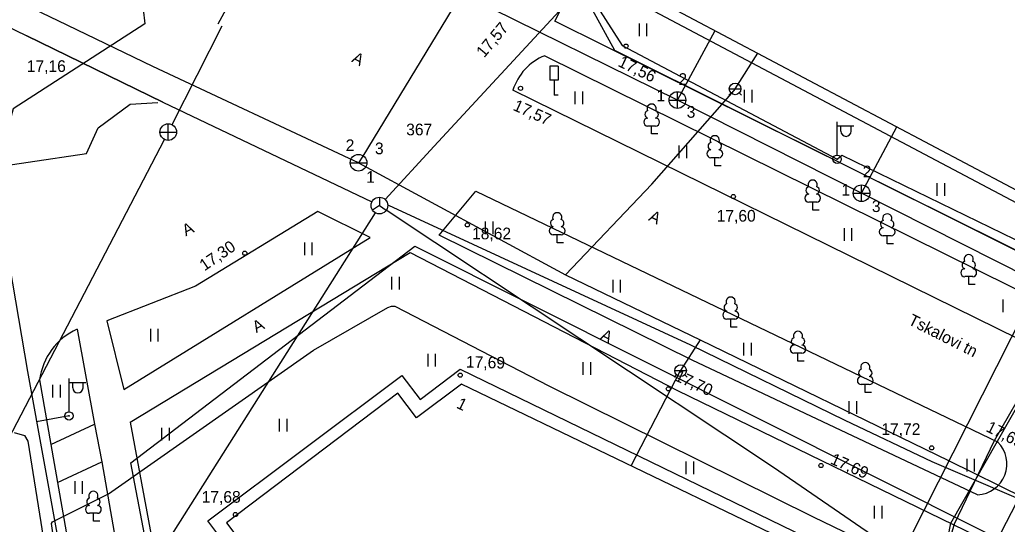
# Model space of a CAD drawing. Extents: x 713540 to 713867, y 6589774 to 6590061.
# Drawn here: x 713700.8 to 713760, y 6589880.7 to 6589910.9 of the extents above; entities that cross this region are included whole.
import ezdxf

# ---------------------------------------------------------------- set-up
doc = ezdxf.new("R2010")
doc.units = 0
for name, color, linetype in [('HALJASTUS', 7, 'Continuous'), ('HOONE', 7, 'Continuous'), ('HOONEDET', 7, 'Continuous'), ('KKAEV', 7, 'Continuous'), ('KORGUS', 7, 'Continuous'), ('KPKAABEL', 7, 'Continuous'), ('KTRASS', 7, 'Continuous'), ('LIIKLUS', 7, 'Continuous'), ('MPKAABEL', 7, 'Continuous'), ('POST', 7, 'Continuous'), ('PUU', 7, 'Continuous'), ('SIKAEV', 7, 'Continuous'), ('SITRASS', 7, 'Continuous'), ('SKTRASS', 7, 'Continuous'), ('TEE', 7, 'Continuous'), ('TORU NR', 7, 'Continuous'), ('VKAEV', 7, 'Continuous'), ('VTRASS', 7, 'Continuous'), ('Слой 1', 7, 'Continuous')]:
    doc.layers.add(name, color=color, linetype=linetype)

msp = doc.modelspace()

# ---------------------------------------------------------------- linework, layer by layer
at = {"layer": 'HALJASTUS'}
for p, q in [((713737.916, 6589910.681), (713737.916, 6589909.92)), ((713738.371, 6589910.681), (713738.371, 6589909.92)), ((713734.064, 6589906.59), (713734.064, 6589905.829)), ((713734.519, 6589906.59), (713734.519, 6589905.829)), ((713744.217, 6589906.693), (713744.217, 6589905.932)), ((713744.673, 6589906.693), (713744.673, 6589905.932)), ((713740.309, 6589903.369), (713740.309, 6589902.608)), ((713740.764, 6589903.369), (713740.764, 6589902.608)), ((713755.774, 6589901.103), (713755.774, 6589900.342)), ((713756.229, 6589901.103), (713756.229, 6589900.342)), ((713728.686, 6589898.796), (713728.686, 6589898.035)), ((713729.141, 6589898.796), (713729.141, 6589898.035)), ((713750.209, 6589898.395), (713750.209, 6589897.634)), ((713750.664, 6589898.395), (713750.664, 6589897.634)), ((713717.842, 6589897.545), (713717.842, 6589896.784)), ((713718.297, 6589897.545), (713718.297, 6589896.784)), ((713723.072, 6589895.487), (713723.072, 6589894.726)), ((713723.527, 6589895.487), (713723.527, 6589894.726)), ((713736.334, 6589895.31), (713736.334, 6589894.548)), ((713736.789, 6589895.31), (713736.789, 6589894.548)), ((713759.731, 6589894.123), (713759.731, 6589893.362)), ((713708.606, 6589892.373), (713708.606, 6589891.612)), ((713709.061, 6589892.373), (713709.061, 6589891.612)), ((713744.183, 6589891.521), (713744.183, 6589890.76)), ((713744.638, 6589891.521), (713744.638, 6589890.76)), ((713725.242, 6589890.872), (713725.242, 6589890.111)), ((713725.697, 6589890.872), (713725.697, 6589890.111)), ((713734.549, 6589890.367), (713734.549, 6589889.606)), ((713735.004, 6589890.367), (713735.004, 6589889.606)), ((713702.746, 6589889.004), (713702.746, 6589888.242)), ((713703.201, 6589889.004), (713703.201, 6589888.242)), ((713750.505, 6589888.024), (713750.505, 6589887.263)), ((713750.96, 6589888.024), (713750.96, 6589887.263)), ((713716.34, 6589886.979), (713716.34, 6589886.218)), ((713716.795, 6589886.979), (713716.795, 6589886.218)), ((713709.274, 6589886.423), (713709.274, 6589885.662)), ((713709.729, 6589886.423), (713709.729, 6589885.662)), ((713757.568, 6589884.581), (713757.568, 6589883.82)), ((713758.023, 6589884.581), (713758.023, 6589883.82)), ((713740.725, 6589884.417), (713740.725, 6589883.656)), ((713741.18, 6589884.417), (713741.18, 6589883.656)), ((713704.068, 6589883.239), (713704.068, 6589882.478)), ((713704.523, 6589883.239), (713704.523, 6589882.478)), ((713752.02, 6589881.748), (713752.02, 6589880.986)), ((713752.475, 6589881.748), (713752.475, 6589880.986))]:
    msp.add_line(p, q, dxfattribs=at)
at = {"layer": 'HOONE'}
for points in [[(713767.753, 6589909.232), (713751, 6589918.31), (713754.305, 6589924.488), (713744.575, 6589929.68), (713736.017, 6589913.674), (713762.631, 6589899.577), (713767.753, 6589909.232)], [(713724.32, 6589875.59), (713727.08, 6589877.37), (713750.432, 6589865.811), (713755.151, 6589875.615), (713727.26, 6589889.056), (713724.566, 6589887.026), (713723.449, 6589888.508), (713713.179, 6589880.732), (713714.278, 6589879.273), (713711.586, 6589877.244), (713717.23, 6589846.82), (713727.46, 6589848.84), (713724.86, 6589863.5), (713723.07, 6589874.77)]]:
    msp.add_lwpolyline(points, dxfattribs=at)
at = {"layer": 'HOONEDET'}
msp.add_lwpolyline([(713716.35, 6589847.16), (713710.876, 6589877.709), (713713.129, 6589879.407), (713712.044, 6589880.847), (713723.695, 6589889.578), (713724.782, 6589888.135), (713727.19, 6589889.95), (713755.786, 6589876.063), (713755.151, 6589875.615)], dxfattribs=at)
at = {"layer": 'KKAEV'}
for p, q in [((713740.22, 6589905.587), (713740.22, 6589906.587)), ((713739.72, 6589906.087), (713740.72, 6589906.087)), ((713709.679, 6589903.664), (713709.679, 6589904.664)), ((713709.179, 6589904.164), (713710.179, 6589904.164)), ((713750.767, 6589900.501), (713751.767, 6589900.501)), ((713751.267, 6589900.001), (713751.267, 6589901.001))]:
    msp.add_line(p, q, dxfattribs=at)
for centre in [(713740.22, 6589906.087), (713709.679, 6589904.164), (713751.267, 6589900.501)]:
    msp.add_circle(centre, 0.5, dxfattribs=at)
at = {"layer": 'KORGUS'}
for centre in [(713737.13, 6589909.32), (713730.81, 6589906.79), (713743.57, 6589900.3), (713727.62, 6589898.6), (713714.27, 6589896.9), (713727.19, 6589889.59), (713739.67, 6589888.77), (713755.47, 6589885.23), (713748.83, 6589884.17), (713713.71, 6589881.23)]:
    msp.add_circle(centre, 0.125, dxfattribs=at)
at = {"layer": 'KPKAABEL'}
for points in [[(713710.127, 6589839.185), (713708.399, 6589847.895), (713705.413, 6589863.377), (713703.858, 6589873.093), (713703.123, 6589877.685), (713702.671, 6589880.689), (713702.728, 6589880.803), (713706.087, 6589882.482), (713718.389, 6589891.098), (713722.849, 6589893.649), (713723.072, 6589893.73), (713723.275, 6589893.729), (713732.506, 6589888.949), (713748.351, 6589881.095), (713756.711, 6589877.059), (713763.861, 6589873.277), (713777.241, 6589866.985), (713783.126, 6589864.152), (713798.55, 6589856.631), (713806.554, 6589853.297)], [(713700.447, 6589886.145), (713701.061, 6589885.962), (713701.248, 6589885.623), (713703.334, 6589872.63), (713704.833, 6589863.294), (713707.784, 6589847.812), (713713.528, 6589817.88), (713715.336, 6589806.351), (713717.846, 6589793.663), (713718.024, 6589793.474), (713722.293, 6589793.794), (713723.951, 6589793.699), (713735.68, 6589793.289), (713735.884, 6589793.19), (713735.895, 6589792.126)]]:
    msp.add_lwpolyline(points, dxfattribs=at)
at = {"layer": 'KTRASS'}
for p, q in [((713740.22, 6589906.087), (713719.763, 6589916.166)), ((713740.22, 6589906.087), (713742.481, 6589910.25)), ((713751.267, 6589900.501), (713740.22, 6589906.087)), ((713751.267, 6589900.501), (713753.386, 6589904.474)), ((713769.211, 6589891.421), (713751.267, 6589900.501))]:
    msp.add_line(p, q, dxfattribs=at)
at = {"layer": 'LIIKLUS'}
for points in [[(713732.571, 6589908.118), (713732.571, 6589907.268)], [(713733.071, 6589908.118), (713732.571, 6589908.118)], [(713733.071, 6589908.118), (713733.071, 6589907.268)], [(713733.071, 6589907.268), (713732.571, 6589907.268)], [(713732.821, 6589907.268), (713732.821, 6589906.368)], [(713733.071, 6589906.368), (713732.821, 6589906.368)]]:
    msp.add_lwpolyline(points, dxfattribs=at)
at = {"layer": 'MPKAABEL'}
for points in [[(713694.011, 6589938.961), (713692.89, 6589933.64), (713698.13, 6589925.84), (713701.56, 6589922.83), (713707.37, 6589919), (713707.983, 6589913.318), (713708.27, 6589910.66), (713700.37, 6589905.55), (713699.23, 6589901.46), (713701.24, 6589889.8), (713704.212, 6589873.404), (713706.92, 6589858.46), (713712.25, 6589828.58), (713717.93, 6589797.45), (713721.28, 6589780.69), (713722.515, 6589774.068)], [(713694.011, 6589938.961), (713720.287, 6589922.261), (713729.28, 6589921.07), (713735.396, 6589911.684), (713736.91, 6589909.36), (713749.796, 6589902.534), (713750.086, 6589902.788), (713778.179, 6589889.116), (713778.272, 6589888.686), (713778.52, 6589888.95), (713802.27, 6589877.73), (713802.558, 6589876.915), (713802.91, 6589877.43), (713827.719, 6589864.835), (713849.02, 6589854.61), (713849.184, 6589854.353), (713849.72, 6589854.26), (713866.671, 6589846.028)], [(713753.63, 6589918.22), (713768.19, 6589910.52), (713768.88, 6589910.17), (713769.18, 6589909.51), (713769.069, 6589909.29), (713768.993, 6589909.14), (713753.23, 6589877.99), (713756.95, 6589876.35), (713752.899, 6589868.247), (713751.951, 6589868.518)], [(713747.477, 6589860.762), (713748.132, 6589862.098), (713750.951, 6589865.513), (713755.31, 6589875.45), (713756.829, 6589880.676), (713759.243, 6589885.664), (713763.129, 6589892.443), (713762.683, 6589896.164), (713768.338, 6589908.675), (713768.696, 6589909.29)], [(713747.737, 6589860.627), (713750.866, 6589865.585), (713755.55, 6589875.306), (713756.626, 6589880.71), (713762.958, 6589891.851), (713762.492, 6589896.315), (713768.621, 6589908.191), (713768.929, 6589909.172)], [(713703.728, 6589887.147), (713701.785, 6589886.795)]]:
    msp.add_lwpolyline(points, dxfattribs=at)
at = {"layer": 'POST'}
for p, q in [((713749.796, 6589902.784), (713749.796, 6589904.784)), ((713749.796, 6589904.534), (713750.796, 6589904.534)), ((713750.023, 6589904.213), (713750.023, 6589904.534)), ((713750.636, 6589904.213), (713750.636, 6589904.534)), ((713703.728, 6589887.397), (713703.728, 6589889.397)), ((713703.728, 6589889.147), (713704.728, 6589889.147)), ((713703.954, 6589888.826), (713703.954, 6589889.147)), ((713704.567, 6589888.826), (713704.567, 6589889.147))]:
    msp.add_line(p, q, dxfattribs=at)
for centre, radius in [((713749.796, 6589902.534), 0.25), ((713749.796, 6589902.534), 0.0234), ((713703.728, 6589887.147), 0.25), ((713703.728, 6589887.147), 0.0234)]:
    msp.add_circle(centre, radius, dxfattribs=at)
for centre in [(713750.329, 6589904.213), (713704.261, 6589888.826)]:
    msp.add_arc(centre, 0.306, 180, 0, dxfattribs=at)
at = {"layer": 'PUU'}
for p, q in [((713738.91, 6589904.525), (713738.43, 6589904.525)), ((713738.67, 6589904.05), (713738.67, 6589904.525)), ((713739.05, 6589904.05), (713738.67, 6589904.05)), ((713742.7, 6589902.625), (713742.22, 6589902.625)), ((713742.46, 6589902.15), (713742.46, 6589902.625)), ((713742.84, 6589902.15), (713742.46, 6589902.15)), ((713748.57, 6589899.965), (713748.09, 6589899.965)), ((713748.33, 6589899.49), (713748.33, 6589899.965)), ((713748.71, 6589899.49), (713748.33, 6589899.49)), ((713733.247, 6589898.006), (713732.767, 6589898.006)), ((713733.007, 6589897.531), (713733.007, 6589898.006)), ((713733.387, 6589897.531), (713733.007, 6589897.531)), ((713753.04, 6589897.945), (713752.56, 6589897.945)), ((713752.8, 6589897.47), (713752.8, 6589897.945)), ((713753.18, 6589897.47), (713752.8, 6589897.47)), ((713757.93, 6589895.495), (713757.45, 6589895.495)), ((713757.69, 6589895.02), (713757.69, 6589895.495)), ((713758.07, 6589895.02), (713757.69, 6589895.02)), ((713743.655, 6589892.951), (713743.175, 6589892.951)), ((713743.415, 6589892.476), (713743.415, 6589892.951)), ((713743.795, 6589892.476), (713743.415, 6589892.476)), ((713747.689, 6589890.909), (713747.209, 6589890.909)), ((713747.449, 6589890.434), (713747.449, 6589890.909)), ((713747.829, 6589890.434), (713747.449, 6589890.434)), ((713751.725, 6589889.026), (713751.245, 6589889.026)), ((713751.485, 6589888.551), (713751.485, 6589889.026)), ((713751.865, 6589888.551), (713751.485, 6589888.551)), ((713705.43, 6589881.306), (713704.95, 6589881.306)), ((713705.19, 6589880.831), (713705.19, 6589881.306)), ((713705.57, 6589880.831), (713705.19, 6589880.831))]:
    msp.add_line(p, q, dxfattribs=at)
for centre, radius, start, end in [((713738.67, 6589905.57), 0.277, 332.5799, 207.4201), ((713738.5, 6589905.223), 0.233, 109.02174, 253.14154), ((713738.84, 6589905.223), 0.233, 286.85082, 70.98591), ((713738.433, 6589904.762), 0.238, 90.0016, 269.3953), ((713738.907, 6589904.762), 0.238, 270.6047, 89.9984), ((713742.29, 6589903.323), 0.233, 109.02174, 253.14154), ((713742.46, 6589903.67), 0.277, 332.5799, 207.4201), ((713742.63, 6589903.323), 0.233, 286.85082, 70.98591), ((713742.223, 6589902.862), 0.238, 90.0016, 269.3953), ((713742.697, 6589902.862), 0.238, 270.6047, 89.9984), ((713748.33, 6589901.01), 0.277, 332.5799, 207.4201), ((713748.093, 6589900.202), 0.238, 90.0016, 269.3953), ((713748.16, 6589900.663), 0.233, 109.02174, 253.14154), ((713748.5, 6589900.663), 0.233, 286.85082, 70.98591), ((713748.567, 6589900.202), 0.238, 270.6047, 89.9984), ((713733.007, 6589899.051), 0.277, 332.5799, 207.4201), ((713752.8, 6589898.99), 0.277, 332.5799, 207.4201), ((713732.837, 6589898.704), 0.233, 109.02174, 253.14154), ((713733.177, 6589898.704), 0.233, 286.85082, 70.98591), ((713752.63, 6589898.643), 0.233, 109.02174, 253.14154), ((713752.97, 6589898.643), 0.233, 286.85082, 70.98591), ((713732.77, 6589898.244), 0.238, 90.0016, 269.3953), ((713733.245, 6589898.244), 0.238, 270.6047, 89.9984), ((713752.563, 6589898.182), 0.238, 90.0016, 269.3953), ((713753.037, 6589898.182), 0.238, 270.6047, 89.9984), ((713757.52, 6589896.193), 0.233, 109.02174, 253.14154), ((713757.69, 6589896.54), 0.277, 332.5799, 207.4201), ((713757.86, 6589896.193), 0.233, 286.85082, 70.98591), ((713757.453, 6589895.732), 0.238, 90.0016, 269.3953), ((713757.927, 6589895.732), 0.238, 270.6047, 89.9984), ((713743.415, 6589893.996), 0.277, 332.5799, 207.4201), ((713743.178, 6589893.189), 0.238, 90.0016, 269.3953), ((713743.245, 6589893.649), 0.233, 109.02174, 253.14154), ((713743.585, 6589893.649), 0.233, 286.85082, 70.98591), ((713743.653, 6589893.189), 0.238, 270.6047, 89.9984), ((713747.449, 6589891.954), 0.277, 332.5799, 207.4201), ((713747.279, 6589891.607), 0.233, 109.02174, 253.14154), ((713747.619, 6589891.607), 0.233, 286.85082, 70.98591), ((713747.211, 6589891.147), 0.238, 90.0016, 269.3953), ((713747.686, 6589891.147), 0.238, 270.6047, 89.9984), ((713751.315, 6589889.723), 0.233, 109.02174, 253.14154), ((713751.485, 6589890.071), 0.277, 332.5799, 207.4201), ((713751.655, 6589889.723), 0.233, 286.85082, 70.98591), ((713751.247, 6589889.263), 0.238, 90.0016, 269.3953), ((713751.722, 6589889.263), 0.238, 270.6047, 89.9984), ((713705.02, 6589882.003), 0.233, 109.02174, 253.14154), ((713705.19, 6589882.351), 0.277, 332.5799, 207.4201), ((713705.36, 6589882.003), 0.233, 286.85082, 70.98591), ((713704.952, 6589881.543), 0.238, 90.0016, 269.3953), ((713705.427, 6589881.543), 0.238, 270.6047, 89.9984)]:
    msp.add_arc(centre, radius, start, end, dxfattribs=at)
at = {"layer": 'SIKAEV'}
for p, q in [((713722.341, 6589900.26), (713722.341, 6589899.76)), ((713722.341, 6589899.76), (713721.926, 6589899.485)), ((713722.341, 6589899.76), (713722.756, 6589899.485))]:
    msp.add_line(p, q, dxfattribs=at)
msp.add_circle((713722.341, 6589899.76), 0.5, dxfattribs=at)
at = {"layer": 'SITRASS'}
for points in [[(713638.2, 6589911.92), (713646.56, 6589930.97), (713672.28, 6589920.04), (713673.742, 6589918.058), (713674.353, 6589917.232), (713684.25, 6589903.82), (713685.11, 6589899.99), (713694.473, 6589901.366), (713697.757, 6589901.848), (713704.78, 6589902.88), (713705.47, 6589904.42), (713707.4, 6589905.83), (713709.059, 6589905.94)], [(713680.008, 6589920.248), (713692.16, 6589914.332), (713701.195, 6589909.935), (713709.36, 6589905.96), (713721.89, 6589899.976)], [(713722.68, 6589900.127), (713725.625, 6589903.311), (713733.381, 6589911.697)], [(713775.98, 6589911.76), (713773.604, 6589907.17), (713773.451, 6589906.873), (713751.23, 6589863.94), (713743.875, 6589867.46), (713727.91, 6589875.1), (713724.68, 6589872.85), (713726.93, 6589859.54), (713725.61, 6589859.29)], [(713709.36, 6589905.96), (713701.195, 6589909.935)], [(713722.087, 6589899.329), (713709.149, 6589878.879)], [(713769.662, 6589867.789), (713745.99, 6589884.05), (713722.757, 6589899.484)], [(713866.671, 6589832.925), (713865.57, 6589833.47), (713840.95, 6589845.77), (713819.08, 6589856.48), (713813.26, 6589859.42), (713789.96, 6589869.66), (713773.99, 6589876.98), (713762.77, 6589881.28), (713755.5, 6589884.39), (713750.27, 6589886.88), (713741.03, 6589891.38), (713722.91, 6589899.77), (713722.841, 6589899.769)]]:
    msp.add_lwpolyline(points, dxfattribs=at)
at = {"layer": 'SKTRASS'}
for points in [[(713712.682, 6589910.653), (713716.938, 6589918.472)], [(713709.906, 6589904.61), (713712.906, 6589910.525)], [(713694.018, 6589874.129), (713709.448, 6589903.72)]]:
    msp.add_lwpolyline(points, dxfattribs=at)
at = {"layer": 'TEE'}
for points in [[(713754.325, 6589925.207), (713755.57, 6589927.55), (713755.57, 6589927.91), (713755.14, 6589928.21), (713753.94, 6589928.94), (713748.018, 6589932.271), (713746.604, 6589933.172), (713744.042, 6589932.066), (713734.222, 6589913.122), (713735.109, 6589911.505), (713736.436, 6589909.083), (713765.187, 6589894.737)], [(713736.747, 6589912.529), (713762.965, 6589898.641), (713768.632, 6589909.323), (713751.363, 6589919.019)], [(713732.259, 6589908.742), (713764.213, 6589892.925)], [(713761.91, 6589891.143), (713730.354, 6589906.675)], [(713758.221, 6589882.415), (713741.104, 6589890.494), (713725.918, 6589897.984), (713728.135, 6589900.622), (713759.445, 6589885.576)], [(713705.987, 6589892.855), (713707.02, 6589888.73), (713721.783, 6589897.84), (713718.652, 6589899.407), (713711.311, 6589894.925), (713705.987, 6589892.855)], [(713707.387, 6589886.767), (713724.185, 6589896.936), (713740.228, 6589888.662), (713758.194, 6589879.945), (713755.786, 6589876.063)], [(713704.21, 6589892.34), (713705.251, 6589886.657), (713705.687, 6589884.398)], [(713701.965, 6589889.306), (713702.632, 6589885.435), (713704.681, 6589873.818)], [(713702.632, 6589885.435), (713705.251, 6589886.657)], [(713707.387, 6589886.767), (713709.501, 6589875.479)], [(713703.033, 6589883.159), (713705.687, 6589884.398)], [(713705.687, 6589884.398), (713707.374, 6589874.782)]]:
    msp.add_lwpolyline(points, dxfattribs=at)
for centre, radius, start, end in [((713733.486, 6589905.699), 3.281, 111.96099, 162.68638), ((713705.763, 6589888.843), 3.826, 113.9505, 173.05065), ((713758.111, 6589884.275), 1.863, 273.38579, 44.28645)]:
    msp.add_arc(centre, radius, start, end, dxfattribs=at)
at = {"layer": 'VKAEV'}
for p, q in [((713743.433, 6589906.508), (713743.293, 6589906.368)), ((713743.33, 6589906.755), (713744.03, 6589906.755)), ((713743.927, 6589906.508), (713744.067, 6589906.368)), ((713720.593, 6589902.329), (713721.593, 6589902.329)), ((713740.059, 6589889.859), (713740.759, 6589889.859)), ((713740.162, 6589889.612), (713740.022, 6589889.472)), ((713740.656, 6589889.612), (713740.796, 6589889.472))]:
    msp.add_line(p, q, dxfattribs=at)
for centre, radius in [((713743.68, 6589906.755), 0.35), ((713721.093, 6589902.329), 0.5), ((713740.409, 6589889.859), 0.35)]:
    msp.add_circle(centre, radius, dxfattribs=at)
at = {"layer": 'VTRASS'}
msp.add_line((713741.572, 6589891.713), (713740.409, 6589889.859), dxfattribs=at)
for points in [[(713786.9, 6590022.053), (713786.663, 6590021.42), (713779.918, 6590009.263), (713774.768, 6590000.13), (713772.089, 6589995.293), (713771.2, 6589993.262), (713769.595, 6589990.576), (713766.999, 6589985.749), (713760.969, 6589973.854), (713754.105, 6589960.72), (713753.933, 6589960.165), (713750.695, 6589954.533), (713746.011, 6589945.782), (713740.356, 6589934.918), (713733.16, 6589921.546), (713727.052, 6589912.116), (713721.352, 6589902.724), (713721.093, 6589902.329)], [(713721.093, 6589902.329), (713720.528, 6589902.588), (713708.752, 6589908.105), (713703.079, 6589910.841), (713694.266, 6589915.073), (713686.266, 6589918.865), (713684.308, 6589921.181)], [(713743.68, 6589906.755), (713745.039, 6589908.895)], [(713733.497, 6589895.603), (713738.676, 6589901.037), (713743.629, 6589906.655), (713743.68, 6589906.755)], [(713721.093, 6589902.329), (713733.497, 6589895.603), (713741.572, 6589891.713), (713756.471, 6589884.465), (713765.548, 6589879.995), (713782.769, 6589871.45), (713795.373, 6589866.054), (713804.634, 6589861.821), (713814.617, 6589856.993), (713823.754, 6589852.427), (713844.326, 6589842.238), (713851.629, 6589837.843), (713859.935, 6589832.639), (713860.708, 6589832.099), (713861.139, 6589831.812)], [(713737.439, 6589884.151), (713740.409, 6589889.859)]]:
    msp.add_lwpolyline(points, dxfattribs=at)
at = {"layer": 'Слой 1'}
for points in [[(713753.32, 6589950.56), (713786.76, 6589932.33), (713765.63, 6589894.55), (713732.87, 6589910.81)], [(713754.51, 6589852.01), (713745.66, 6589837.3), (713737.02, 6589835.72), (713729.39, 6589834.08), (713717.36, 6589832.34), (713707.43, 6589884.34), (713724.46, 6589897.32), (713765.74, 6589876.63)]]:
    msp.add_lwpolyline(points, close=True, dxfattribs=at)

# ---------------------------------------------------------------- texts
at = {"layer": 'HOONE'}
msp.add_text('1', height=0.7, rotation=334.37642, dxfattribs=at).set_placement((713726.915, 6589887.651))
at = {"layer": 'KORGUS'}
for s, rotation, p in [('17,57', 50.03092, (713728.625, 6589908.581)), ('17,56', 334.2088, (713736.599, 6589908.143)), ('17,57', 335.77997, (713730.304, 6589905.506)), ('17,30', 34.35207, (713711.854, 6589895.81)), ('17,69', 358.30426, (713727.527, 6589890.045)), ('17,70', 335.26047, (713740.003, 6589889.297)), ('17,69', 333.24096, (713758.673, 6589886.25)), ('17,69', 336.15629, (713749.339, 6589884.305))]:
    msp.add_text(s, height=0.7, rotation=rotation, dxfattribs=at).set_placement(p)
for s, p in [('17,16', (713701.195, 6589907.77)), ('17,60', (713742.571, 6589898.795)), ('18,62', (713727.898, 6589897.735)), ('17,72', (713752.448, 6589886.005)), ('17,68', (713711.682, 6589881.94))]:
    msp.add_text(s, height=0.7, dxfattribs=at).set_placement(p)
at = {"layer": 'SIKAEV'}
msp.add_text('367', height=0.7, dxfattribs=at).set_placement((713723.95, 6589903.97))
at = {"layer": 'TEE'}
for s, rotation, p in [('A', 332.03329, (713720.629, 6589908.399)), ('A', 333.44633, (713738.444, 6589898.892)), ('A', 26.55284, (713710.733, 6589897.906)), ('A', 28.43001, (713714.962, 6589892.107)), ('Tskalovi tn', 333.15041, (713754.003, 6589892.668)), ('A', 333.44633, (713735.544, 6589891.769))]:
    msp.add_text(s, height=0.7, rotation=rotation, dxfattribs=at).set_placement(p)
at = {"layer": 'TORU NR'}
for s, p in [('2', (713740.276, 6589906.993)), ('1', (713738.966, 6589906.008)), ('3', (713740.773, 6589905.023)), ('2', (713720.32, 6589903.024)), ('3', (713722.075, 6589902.836)), ('1', (713721.553, 6589901.124)), ('2', (713751.332, 6589901.452)), ('1', (713750.056, 6589900.347)), ('3', (713751.88, 6589899.371))]:
    msp.add_text(s, height=0.7, dxfattribs=at).set_placement(p)

doc.saveas('drawing.dxf')
